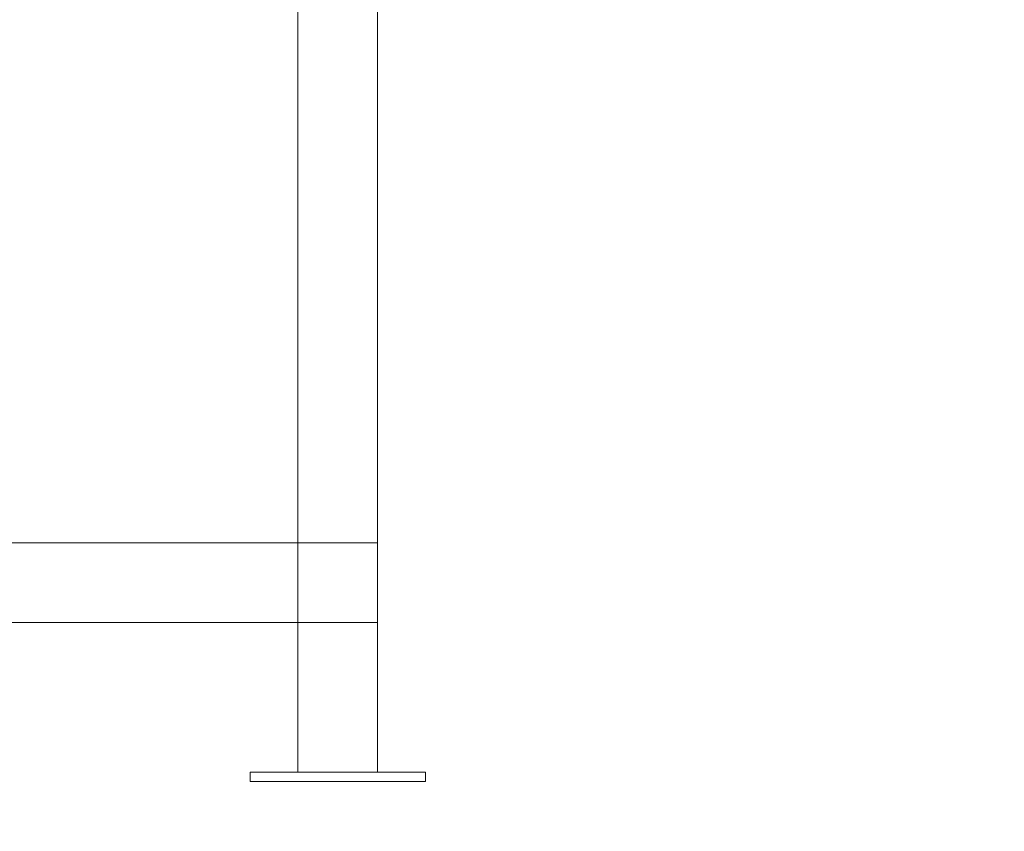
# Model space of a CAD drawing. Header units: millimetres. Extents: x -4738 to 65662, y -68080 to 6847.
# Tile 768 of 1056: x 5500 to 6737, y -62 to 957. Entities that reach past the tile are written whole.
import ezdxf

# ---------------------------------------------------------------- set-up
doc = ezdxf.new("R2010")
doc.units = ezdxf.units.MM
doc.layers.add('COTAS_P', color=1, linetype='Continuous', lineweight=0)
doc.layers.add('lateral_dosificador', color=7, linetype='Continuous', lineweight=0)
doc.dimstyles.new('R19_100', dxfattribs={"dimtxt": 250, "dimasz": 150, "dimexe": 150, "dimexo": 80, "dimgap": 100, "dimtad": 1, "dimtih": 1, "dimtoh": 1, "dimdsep": 46, "dimcen": 0.09, "dimadec": 0, "dimazin": 0, "dimtfac": 1, "dimtdec": 4, "dimtofl": 0, "dimtmove": 0, "dimatfit": 3, "dimfxl": 1, "dimtolj": 1, "dimtzin": 0, "dimarcsym": 0})

# ---------------------------------------------------------------- blocks, each defined once
blk = doc.blocks.new('DIM_R30_1')
at = {"layer": 'COTAS_P'}
for p, q in [((807.3, 1106.7), (9950.7, 3666.7)), ((9950.7, 3666.7), (9794.1, 3669.6)), ((9950.7, 3666.7), (9818.4, 3582.9)), ((10193.4, 2800), (9950.7, 3666.7)), ((807.3, 1106.7), (939.7, 1190.4)), ((1050, 240), (807.3, 1106.7)), ((807.3, 1106.7), (963.9, 1103.8))]:
    blk.add_line(p, q, dxfattribs=at)
blk.add_text('9495 P', height=250, rotation=15.6414, dxfattribs=at).set_placement((5352.1, 2483))
blk = doc.blocks.new('DIM_R30_32')
at = {"layer": 'COTAS_P'}
for p, q in [((112.7, 0), (112.7, -2500)), ((65298.1, 0), (65298.1, -2500)), ((112.7, -2500), (262.7, -2455)), ((65298.1, -2500), (65148.1, -2455)), ((112.7, -2500), (65298.1, -2500)), ((112.7, -2500), (262.7, -2545)), ((65298.1, -2500), (65148.1, -2545))]:
    blk.add_line(p, q, dxfattribs=at)
blk.add_text('65185.39 P', height=250, dxfattribs=at).set_placement((32705.4, -2400))

msp = doc.modelspace()

# ---------------------------------------------------------------- linework, layer by layer
at = {"layer": 'lateral_dosificador'}
for p, q in [((5850, 12), (5850, 2100)), ((5950, 2100), (5950, 12)), ((5850, 12), (5850, 1100)), ((5950, 1100), (5950, 12)), ((5950, 300), (4250, 300)), ((5950, 300), (5950, 200)), ((5950, 200), (4250, 200)), ((6010, 12), (5790, 12)), ((5790, 0), (5790, 12)), ((6010, 0), (5790, 0)), ((5950, 12), (5850, 12)), ((6010, 12), (6010, 0))]:
    msp.add_line(p, q, dxfattribs=at)

# ---------------------------------------------------------------- dimensions: what is measured, and where the dimension line sits
at = {"layer": 'COTAS_P'}
for p1, p2, distance, picture, middle in [((1050, 240), (10193.381, 2800), 900, 'DIM_R30_1', (5379.037, 2386.671)), ((112.7, 0), (65298.0949, 0), -2500, 'DIM_R30_32', (32705.3975, -2500))]:
    dim = msp.add_aligned_dim(p1=p1, p2=p2, distance=distance, text='<> P', dimstyle='R19_100', dxfattribs=at)
    dim.commit()
    dim.dimension.update_dxf_attribs({"geometry": picture, "text_midpoint": middle})

doc.saveas('drawing.dxf')
